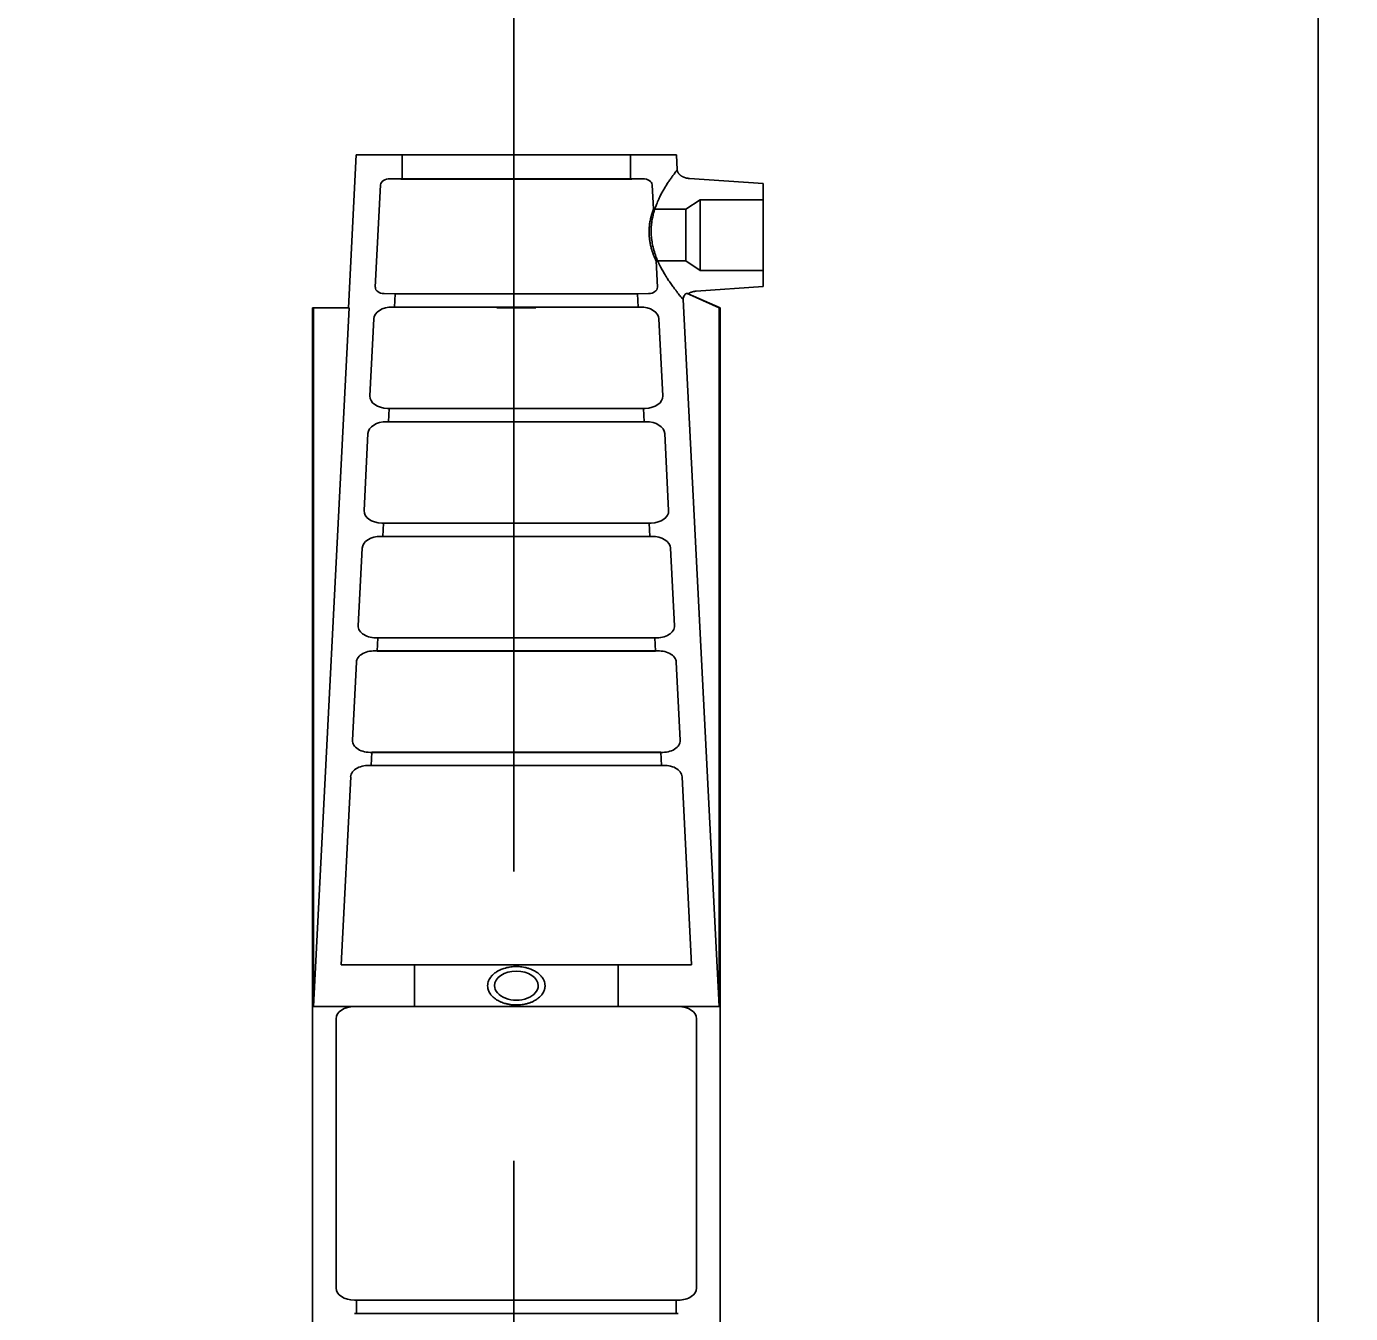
# Model space of a CAD drawing. Extents: x 641328 to 643024, y 298283 to 300065.
# Drawn here: x 641582.842 to 641587.412, y 299651.881 to 299656.326 of the extents above; entities that cross this region are included whole.
import ezdxf

# ---------------------------------------------------------------- set-up
doc = ezdxf.new("R2010")
doc.units = 0
doc.layers.add('2', color=7, linetype='Continuous')

msp = doc.modelspace()

# ---------------------------------------------------------------- linework, layer by layer
at = {"layer": '2'}
for p, q in [((641587.3002, 299649.8829), (641587.3002, 299732.3129)), ((641584.524, 299653.4081), (641584.524, 299714.305)), ((641583.9798, 299655.8829), (641583.9527, 299655.3542)), ((641585.0854, 299655.8829), (641583.9798, 299655.8829)), ((641584.1381, 299655.7992), (641584.1381, 299655.8829)), ((641584.9271, 299655.7992), (641584.9271, 299655.8829)), ((641585.0854, 299655.8829), (641585.088, 299655.8315)), ((641584.0637, 299655.7798), (641584.0458, 299655.4255)), ((641584.0951, 299655.8), (641584.9701, 299655.8)), ((641584.1339, 299655.7992), (641584.0961, 299655.8)), ((641584.1339, 299655.7992), (641584.9313, 299655.7992)), ((641584.9313, 299655.7992), (641584.9691, 299655.8)), ((641585.0015, 299655.7798), (641585.0058, 299655.6953)), ((641585.3845, 299655.784), (641585.1303, 299655.8013)), ((641585.3845, 299655.6059), (641585.3845, 299655.784)), ((641585.1179, 299655.6953), (641585.1668, 299655.7279)), ((641585.1668, 299655.6059), (641585.1668, 299655.7279)), ((641585.1668, 299655.7279), (641585.3845, 299655.7279)), ((641585.0058, 299655.6953), (641585.1179, 299655.6953)), ((641585.1179, 299655.6059), (641585.1179, 299655.6953)), ((641585.1179, 299655.5165), (641585.1179, 299655.6059)), ((641585.1668, 299655.4839), (641585.1668, 299655.6059)), ((641585.3845, 299655.4278), (641585.3845, 299655.6059)), ((641585.0148, 299655.5165), (641585.0194, 299655.4255)), ((641585.0148, 299655.5165), (641585.1179, 299655.5165)), ((641585.1179, 299655.5165), (641585.1668, 299655.4839)), ((641585.1668, 299655.4839), (641585.3845, 299655.4839)), ((641584.1139, 299655.4031), (641584.0762, 299655.4039)), ((641584.1139, 299655.4031), (641584.1116, 299655.3569)), ((641584.1139, 299655.4031), (641584.9513, 299655.4031)), ((641584.9513, 299655.4031), (641584.989, 299655.4039)), ((641584.9513, 299655.4031), (641584.9536, 299655.3569)), ((641585.1195, 299655.4049), (641585.2329, 299655.3542)), ((641585.1255, 299655.4034), (641585.2361, 299655.3542)), ((641585.3845, 299655.4278), (641585.1534, 299655.412)), ((641584.1031, 299655.357), (641584.9621, 299655.357)), ((641584.1116, 299655.3569), (641584.1052, 299655.357)), ((641584.1116, 299655.3569), (641584.9536, 299655.3569)), ((641584.9536, 299655.3569), (641584.96, 299655.357)), ((641585.1083, 299655.3831), (641585.2329, 299652.9415)), ((641583.8291, 299655.3542), (641583.8291, 299649.8829)), ((641583.8291, 299655.3542), (641583.8323, 299655.3542)), ((641583.9554, 299655.3542), (641583.8323, 299652.9415)), ((641583.8323, 299652.9415), (641583.8323, 299655.3542)), ((641583.8323, 299655.3542), (641583.9554, 299655.3542)), ((641584.0404, 299655.3166), (641584.0269, 299655.0505)), ((641584.4652, 299655.3542), (641584.6, 299655.3542)), ((641585.0249, 299655.3166), (641585.0383, 299655.0505)), ((641585.2329, 299652.9415), (641585.2329, 299655.3542)), ((641585.2329, 299655.3542), (641585.2361, 299655.3542)), ((641585.2361, 299655.3542), (641585.2361, 299650.7732)), ((641584.094, 299655.0071), (641584.0876, 299655.0072)), ((641584.094, 299655.0071), (641584.0917, 299654.9609)), ((641584.094, 299655.0071), (641584.9712, 299655.0071)), ((641584.9712, 299655.0071), (641584.9776, 299655.0072)), ((641584.9712, 299655.0071), (641584.9735, 299654.9609)), ((641584.0832, 299654.961), (641584.982, 299654.961)), ((641584.0917, 299654.9609), (641584.0853, 299654.961)), ((641584.0917, 299654.9609), (641584.9735, 299654.9609)), ((641584.9735, 299654.9609), (641584.9799, 299654.961)), ((641584.0204, 299654.9206), (641584.007, 299654.6545)), ((641585.0448, 299654.9206), (641585.0582, 299654.6545)), ((641584.074, 299654.6111), (641584.0677, 299654.6112)), ((641584.074, 299654.6111), (641584.0717, 299654.5649)), ((641584.074, 299654.6111), (641584.9912, 299654.6111)), ((641584.9912, 299654.6111), (641584.9976, 299654.6112)), ((641584.9912, 299654.6111), (641584.9935, 299654.5649)), ((641584.0632, 299654.5651), (641585.002, 299654.5651)), ((641584.0717, 299654.5649), (641584.0653, 299654.565)), ((641584.0717, 299654.5649), (641584.9935, 299654.5649)), ((641584.9935, 299654.5649), (641584.9999, 299654.565)), ((641584.0004, 299654.5246), (641583.9869, 299654.2569)), ((641585.0648, 299654.5246), (641585.0783, 299654.2569)), ((641585.0177, 299654.2152), (641584.0475, 299654.2152)), ((641584.0541, 299654.2154), (641584.0518, 299654.1692)), ((641585.0111, 299654.2154), (641584.0541, 299654.2154)), ((641585.0111, 299654.2154), (641585.0134, 299654.1692)), ((641584.0411, 299654.1699), (641585.0241, 299654.1699)), ((641585.0134, 299654.1692), (641584.0518, 299654.1692)), ((641583.9806, 299654.1309), (641583.967, 299653.8612)), ((641585.0846, 299654.1309), (641585.0982, 299653.8612)), ((641585.0377, 299653.8195), (641584.0275, 299653.8195)), ((641584.0341, 299653.8198), (641584.0318, 299653.7736)), ((641585.0311, 299653.8198), (641584.0341, 299653.8198)), ((641585.0311, 299653.8198), (641585.0334, 299653.7736)), ((641584.0212, 299653.7742), (641585.044, 299653.7742)), ((641585.0334, 299653.7736), (641584.0318, 299653.7736)), ((641583.9607, 299653.7352), (641583.9279, 299653.0856)), ((641585.1046, 299653.7352), (641585.1373, 299653.0856)), ((641585.1373, 299653.0856), (641583.9279, 299653.0856)), ((641584.4652, 299652.9415), (641583.8323, 299652.9415)), ((641584.6, 299652.9415), (641584.4652, 299652.9415)), ((641585.2329, 299652.9415), (641584.6, 299652.9415)), ((641583.9108, 299651.9695), (641583.9108, 299652.8997)), ((641585.1544, 299651.9695), (641585.1544, 299652.8997)), ((641584.524, 299638.0479), (641584.524, 299652.4093)), ((641585.0916, 299651.9276), (641583.9736, 299651.9276)), ((641583.9806, 299651.8814), (641583.9806, 299651.9276)), ((641585.0846, 299651.8814), (641585.0846, 299651.9276)), ((641585.0916, 299651.8814), (641583.9736, 299651.8814))]:
    msp.add_line(p, q, dxfattribs=at)
msp.add_circle((641582.6752, 299649.8829), 12.5, dxfattribs=at)
for centre, major_axis, start_param, end_param in [((641584.0951, 299655.7791), (-0.0314, 0), 4.678803, 6.249599), ((641584.9701, 299655.7791), (-0.0314, 0), 3.175179, 4.745975), ((641584.0772, 299655.4248), (-0.0314, 0), 6.249599, 7.820395), ((641584.988, 299655.4248), (-0.0314, 0), 1.604383, 3.175179), ((641584.1031, 299655.3152), (-0.0628, 0), 4.678803, 6.249599), ((641584.9621, 299655.3152), (-0.0628, 0), 3.175179, 4.745975), ((641584.0897, 299655.0491), (-0.0628, 0), 6.249599, 7.820395), ((641584.9755, 299655.0491), (-0.0628, 0), 1.604383, 3.175179), ((641584.0832, 299654.9192), (-0.0628, 0), 4.678803, 6.249599), ((641584.982, 299654.9192), (-0.0628, 0), 3.175179, 4.745975), ((641584.0698, 299654.6531), (-0.0628, 0), 6.249599, 7.820395), ((641584.9954, 299654.6531), (-0.0628, 0), 1.604383, 3.175179), ((641584.0632, 299654.5232), (-0.0628, 0), 4.678803, 6.249599), ((641585.002, 299654.5232), (-0.0628, 0), 3.175179, 4.745975), ((641584.0475, 299654.2556), (-0.0606, 0), 6.249599, 7.963623), ((641585.0177, 299654.2556), (-0.0606, 0), 1.461155, 3.175179), ((641584.0411, 299654.1295), (-0.0606, 0), 4.535575, 6.249599), ((641585.0241, 299654.1295), (-0.0606, 0), 3.175179, 4.889203), ((641584.0275, 299653.8599), (-0.0606, 0), 6.249599, 7.963623), ((641585.0377, 299653.8599), (-0.0606, 0), 1.461155, 3.175179), ((641584.0212, 299653.7338), (-0.0606, 0), 4.535575, 6.249599), ((641585.044, 299653.7338), (-0.0606, 0), 3.175179, 4.889203), ((641584.5326, 299653.0136), (-0.0754, 0), 3.141593, 6.283185), ((641584.5326, 299653.0136), (-0.0754, 0), 0, 3.141593), ((641583.9736, 299652.8997), (-0.0628, 0), 4.712389, 6.283185), ((641585.0916, 299652.8997), (-0.0628, 0), 3.141593, 4.712389), ((641583.9736, 299651.9695), (-0.0628, 0), 0, 1.570796), ((641585.0916, 299651.9695), (-0.0628, 0), 1.570796, 3.141593)]:
    msp.add_ellipse(centre, major_axis=major_axis, ratio=0.666667, start_param=start_param, end_param=end_param, dxfattribs=at)
for points, degree in [([(641585.1059, 299655.386), (641585.1045, 299655.3876), (641585.1029, 299655.3897), (641585.0991, 299655.3942), (641585.097, 299655.3968), (641585.0902, 299655.4053), (641585.085, 299655.412), (641585.0763, 299655.4236), (641585.0732, 299655.4278), (641585.0671, 299655.4364), (641585.0639, 299655.4409), (641585.0576, 299655.4502), (641585.0544, 299655.4551), (641585.048, 299655.4653), (641585.0448, 299655.4705), (641585.0353, 299655.4869), (641585.0292, 299655.4984), (641585.0182, 299655.5225), (641585.0131, 299655.5353), (641585.0051, 299655.5614), (641585.002, 299655.5748), (641584.9982, 299655.6023), (641584.9976, 299655.6159), (641584.9985, 299655.6363), (641584.9991, 299655.643), (641585.0009, 299655.6565), (641585.0021, 299655.6632), (641585.0064, 299655.6828), (641585.0103, 299655.6953), (641585.017, 299655.7134), (641585.0195, 299655.7193), (641585.0246, 299655.7308), (641585.0272, 299655.7363), (641585.0352, 299655.7523), (641585.0409, 299655.7623), (641585.0492, 299655.7761), (641585.052, 299655.7805), (641585.0573, 299655.7888), (641585.06, 299655.7928), (641585.0649, 299655.8001), (641585.0673, 299655.8035), (641585.0718, 299655.8099), (641585.0739, 299655.8128), (641585.0797, 299655.8207), (641585.0827, 299655.8247), (641585.0859, 299655.8287), (641585.0867, 299655.8298), (641585.0877, 299655.8312), (641585.088, 299655.8315), (641585.088, 299655.8315)], 3), ([(641585.088, 299655.8315), (641585.0881, 299655.8296), (641585.0884, 299655.8278), (641585.089, 299655.8259), (641585.0896, 299655.8241), (641585.0905, 299655.8223), (641585.0916, 299655.8206), (641585.0926, 299655.8188), (641585.094, 299655.8172), (641585.0955, 299655.8156), (641585.097, 299655.814), (641585.0987, 299655.8125), (641585.1007, 299655.8111), (641585.1026, 299655.8098), (641585.1047, 299655.8085), (641585.107, 299655.8074), (641585.1092, 299655.8063), (641585.1116, 299655.8053), (641585.1141, 299655.8045), (641585.1167, 299655.8036), (641585.1193, 299655.8029), (641585.122, 299655.8024), (641585.1247, 299655.8019), (641585.1275, 299655.8015), (641585.1303, 299655.8013)], 3), ([(641584.9911, 299655.6059), (641584.9907, 299655.6118), (641584.9907, 299655.6176), (641584.9911, 299655.6291), (641584.9915, 299655.6348), (641584.9928, 299655.6456), (641584.9936, 299655.6507), (641584.9954, 299655.6605), (641584.9965, 299655.665), (641584.998, 299655.6712), (641584.9986, 299655.6732), (641584.9996, 299655.6769), (641585.0001, 299655.6786), (641585.0016, 299655.6835), (641585.0025, 299655.6862), (641585.0041, 299655.6907), (641585.0047, 299655.6925), (641585.0055, 299655.6947), (641585.0058, 299655.6953), (641585.0058, 299655.6953)], 3), ([(641585.0148, 299655.5165), (641585.0148, 299655.5165), (641585.0145, 299655.5171), (641585.0134, 299655.5194), (641585.0126, 299655.5211), (641585.0107, 299655.5256), (641585.0095, 299655.5284), (641585.0069, 299655.5349), (641585.0055, 299655.5386), (641585.0033, 299655.5448), (641585.0025, 299655.547), (641585.0011, 299655.5515), (641585.0004, 299655.5538), (641584.9982, 299655.561), (641584.9969, 299655.5661), (641584.9945, 299655.577), (641584.9935, 299655.5826), (641584.9923, 299655.5912), (641584.992, 299655.5941), (641584.9914, 299655.6), (641584.9912, 299655.6029), (641584.9911, 299655.6059)], 3), ([(641585.1083, 299655.3831), (641585.1081, 299655.387), (641585.109, 299655.3909), (641585.1118, 299655.3965), (641585.113, 299655.3983), (641585.1159, 299655.4017), (641585.1176, 299655.4034), (641585.1195, 299655.4049)], 3), ([(641585.1195, 299655.4049), (641585.1176, 299655.4034), (641585.1159, 299655.4017), (641585.1131, 299655.3983), (641585.1118, 299655.3965), (641585.1099, 299655.3928), (641585.1093, 299655.3909), (641585.1084, 299655.387), (641585.1082, 299655.385), (641585.1083, 299655.3831)], 3), ([(641585.1195, 299655.4049), (641585.1234, 299655.4039), (641585.1255, 299655.4034), (641585.1255, 299655.4034), (641585.1255, 299655.4034), (641585.1255, 299655.4034)], 3), ([(641585.1255, 299655.4034), (641585.1255, 299655.4034), (641585.125, 299655.4035), (641585.123, 299655.404), (641585.1214, 299655.4044), (641585.1195, 299655.4049)], 3), ([(641585.1534, 299655.412), (641585.1505, 299655.4118), (641585.1476, 299655.4115), (641585.1448, 299655.4109), (641585.1419, 299655.4103), (641585.1392, 299655.4096), (641585.1366, 299655.4087), (641585.134, 299655.4078), (641585.1315, 299655.4067), (641585.1291, 299655.4055), (641585.1279, 299655.4048), (641585.1267, 299655.4041), (641585.1255, 299655.4034)], 3), ([(641584.1808, 299653.0856), (641584.1808, 299653.0376), (641584.1808, 299652.9896), (641584.1808, 299652.9415)], 2), ([(641584.4335, 299653.0136), (641584.4336, 299653.0179), (641584.4342, 299653.0222), (641584.4367, 299653.0307), (641584.4387, 299653.0349), (641584.4436, 299653.0429), (641584.4466, 299653.0467), (641584.4539, 299653.0539), (641584.458, 299653.0573), (641584.4648, 299653.0619), (641584.4672, 299653.0633), (641584.4722, 299653.0661), (641584.4748, 299653.0674), (641584.4829, 299653.071), (641584.4886, 299653.0731), (641584.5006, 299653.0764), (641584.5069, 299653.0777), (641584.5196, 299653.0794), (641584.526, 299653.0798), (641584.5391, 299653.0798), (641584.5456, 299653.0794), (641584.5583, 299653.0777), (641584.5645, 299653.0764), (641584.5766, 299653.0731), (641584.5823, 299653.071), (641584.593, 299653.0662), (641584.5981, 299653.0634), (641584.6072, 299653.0573), (641584.6113, 299653.0539), (641584.6167, 299653.0485), (641584.6184, 299653.0467), (641584.6215, 299653.0428), (641584.6228, 299653.0409), (641584.6266, 299653.0349), (641584.6284, 299653.0308), (641584.631, 299653.0222), (641584.6316, 299653.0179), (641584.6317, 299653.0136)], 3), ([(641584.8844, 299652.9415), (641584.8844, 299652.9896), (641584.8844, 299653.0376), (641584.8844, 299653.0856)], 2), ([(641584.6317, 299653.0136), (641584.6317, 299653.0114), (641584.6315, 299653.0092), (641584.6309, 299653.0049), (641584.6304, 299653.0027), (641584.6285, 299652.9963), (641584.6267, 299652.9922), (641584.6218, 299652.9841), (641584.6187, 299652.9803), (641584.6116, 299652.9731), (641584.6075, 299652.9697), (641584.5983, 299652.9635), (641584.5933, 299652.9607), (641584.5826, 299652.9559), (641584.5768, 299652.9538), (641584.5648, 299652.9504), (641584.5586, 299652.9492), (641584.5458, 299652.9474), (641584.5392, 299652.947), (641584.5261, 299652.947), (641584.5196, 299652.9474), (641584.51, 299652.9487), (641584.5068, 299652.9493), (641584.5005, 299652.9505), (641584.4975, 299652.9513), (641584.4885, 299652.9538), (641584.4828, 299652.9558), (641584.4719, 299652.9607), (641584.4669, 299652.9635), (641584.4577, 299652.9697), (641584.4536, 299652.9731), (641584.4465, 299652.9803), (641584.4435, 299652.9841), (641584.4385, 299652.9922), (641584.4367, 299652.9963), (641584.4342, 299653.0048), (641584.4335, 299653.0092), (641584.4335, 299653.0136)], 3)]:
    msp.add_open_spline(points, degree=degree, dxfattribs=at)

doc.saveas('drawing.dxf')
